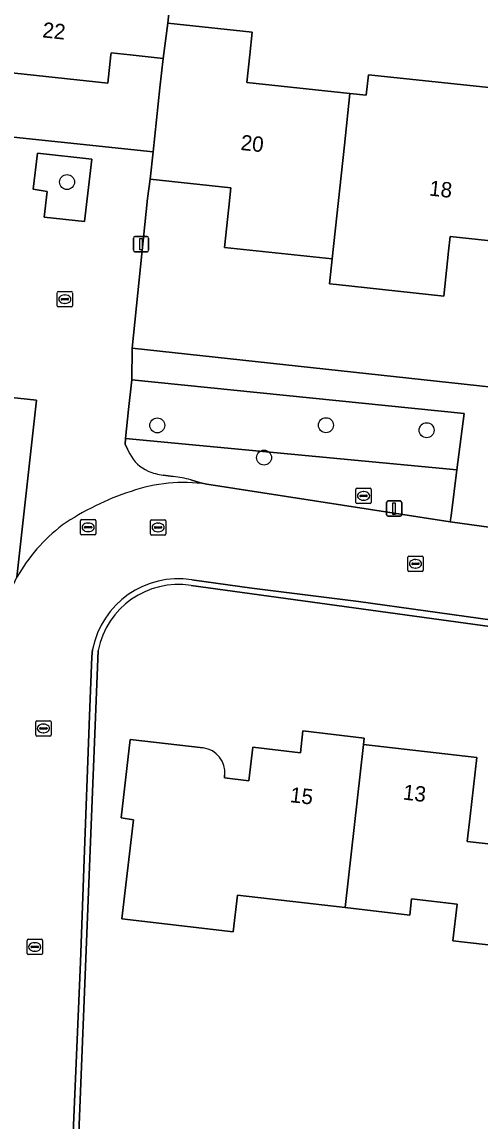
# Model space of a CAD drawing. Extents: x 162156 to 163172, y 378995 to 380779.
# Drawn here: x 162521.1 to 162551, y 380430.3 to 380502.1 of the extents above; entities that cross this region are included whole.
import ezdxf

# ---------------------------------------------------------------- set-up
doc = ezdxf.new("R2010")
doc.units = 0
for name, color, linetype in [('IMGEO_Boom', 7, 'Continuous'), ('IMGEO_Brandkraan', 7, 'Continuous'), ('IMGEO_Erf', 7, 'Continuous'), ('IMGEO_Groenvoorziening', 7, 'Continuous'), ('IMGEO_Kolk', 7, 'Continuous'), ('IMGEO_Lichtmast', 7, 'Continuous'), ('IMGEO_Pand', 7, 'Continuous'), ('IMGEO_Pand_nummerreeks', 7, 'Continuous'), ('IMGEO_Rijbaan_lokaal_open', 7, 'Continuous'), ('IMGEO_Rioolput', 7, 'Continuous'), ('IMGEO_Voetpad_open', 7, 'Continuous')]:
    doc.layers.add(name, color=color, linetype=linetype)

msp = doc.modelspace()

# ---------------------------------------------------------------- linework, layer by layer
at = {"layer": 'IMGEO_Boom'}
for centre in [(162524.023, 380491.687), (162529.92, 380475.8), (162540.937, 380475.811), (162547.513, 380475.483), (162536.892, 380473.694)]:
    msp.add_circle(centre, 0.489, dxfattribs=at)
at = {"layer": 'IMGEO_Brandkraan'}
for p, q in [((162542.972, 380471.694), (162543.824, 380471.694)), ((162542.897, 380470.768), (162542.897, 380471.62)), ((162543.156, 380471.188), (162543.156, 380471.2)), ((162543.594, 380471.151), (162543.196, 380471.151)), ((162543.199, 380471.237), (162543.597, 380471.237)), ((162543.385, 380471.474), (162543.41, 380471.474)), ((162543.64, 380471.2), (162543.64, 380471.188)), ((162543.898, 380471.62), (162543.898, 380470.768)), ((162543.824, 380470.694), (162542.972, 380470.694)), ((162543.408, 380470.914), (162543.383, 380470.914))]:
    msp.add_line(p, q, dxfattribs=at)
for points in [[(162542.972, 380471.694), (162543.824, 380471.694)], [(162542.897, 380470.768), (162542.897, 380471.62)], [(162543.898, 380471.62), (162543.898, 380470.768)], [(162543.824, 380470.694), (162542.972, 380470.694)]]:
    msp.add_lwpolyline(points, dxfattribs=at)
for centre, radius, start, end in [((162542.974, 380471.618), 0.0765, 91.55205, 178.44795), ((162542.974, 380471.618), 0.0765, 91.55205, 178.44795), ((162543.822, 380471.618), 0.0765, 1.55205, 88.44795), ((162543.822, 380471.618), 0.0765, 1.55205, 88.44795), ((162543.196, 380471.197), 0.0403, 85.87752, 175.75265), ((162543.193, 380471.187), 0.0366, 178.93798, 274.71019), ((162543.597, 380471.194), 0.043, 264.86636, 352.45326), ((162543.601, 380471.199), 0.0386, 1.73085, 96.63898), ((162542.974, 380470.77), 0.0765, 181.55205, 268.44795), ((162542.974, 380470.77), 0.0765, 181.55205, 268.44795), ((162543.822, 380470.77), 0.0765, 271.55205, 358.44795), ((162543.822, 380470.77), 0.0765, 271.55205, 358.44795)]:
    msp.add_arc(centre, radius, start, end, dxfattribs=at)
for centre, major_axis, ratio, start_param, end_param in [((162543.384, 380471.194), (-0.387, 0.002), 0.722429, 4.712389, 7.853982), ((162543.409, 380471.194), (-0.39, 0.002), 0.717154, 1.570796, 4.712389)]:
    msp.add_ellipse(centre, major_axis=major_axis, ratio=ratio, start_param=start_param, end_param=end_param, dxfattribs=at)
at = {"layer": 'IMGEO_Erf'}
for points in [[(162531.615, 380511.662), (162530.602, 380502.062), (162536.12, 380501.48), (162535.959, 380500), (162535.762, 380498.185), (162542.505, 380497.468), (162543.573, 380497.354), (162543.716, 380498.699), (162551.799, 380497.839), (162551.653, 380496.468), (162554.962, 380496.116), (162555.472, 380500.903), (162555.725, 380503.282)], [(162488.985, 380506.63), (162488.29, 380500), (162487.858, 380495.873), (162495.383, 380494.912), (162495.643, 380497.232), (162500, 380496.775), (162529.653, 380493.665), (162530.097, 380497.839), (162530.302, 380499.766), (162528.144, 380500), (162526.909, 380500.134), (162526.895, 380500), (162526.698, 380498.15), (162519.185, 380498.949), (162519.296, 380500), (162519.682, 380503.654)], [(162554.124, 380487.587), (162549.055, 380488.126), (162548.954, 380487.176), (162548.643, 380484.246), (162541.617, 380484.993), (162541.175, 380485.04), (162541.348, 380486.664), (162534.311, 380487.412), (162534.591, 380490.041), (162534.727, 380491.319), (162529.463, 380491.879), (162529.291, 380490.605), (162528.282, 380480.83), (162574.471, 380475.824)], [(162519.136, 380460.805), (162519.454, 380462.537), (162519.997, 380464.252), (162520.752, 380465.884), (162522.027, 380477.451), (162500, 380479.806), (162483.722, 380481.547), (162483.564, 380481.564), (162466.856, 380483.35), (162466.367, 380478.791), (162458.724, 380473.283), (162458.229, 380473.045)], [(162596.531, 380456.495), (162532.124, 380465.342)], [(162526.069, 380461.094), (162524.071, 380411.634)], [(162534.322, 380452.958), (162534.301, 380452.779), (162535.9, 380452.593), (162536.154, 380454.778), (162539.271, 380454.417), (162539.436, 380455.839), (162543.437, 380455.375), (162543.391, 380454.964), (162550.798, 380454.105), (162550.355, 380450.287), (162550.163, 380448.633), (162555.01, 380448.07)], [(162554.404, 380441.537), (162549.23, 380442.138), (162549.507, 380444.529), (162546.533, 380444.874), (162546.41, 380443.818), (162542.188, 380444.307), (162535.152, 380445.123), (162534.873, 380442.719), (162527.604, 380443.563), (162528.356, 380450.045), (162527.556, 380450.171), (162528.15, 380455.286), (162532.918, 380454.732)]]:
    msp.add_lwpolyline(points, dxfattribs=at)
for centre, radius, start, end in [((162531.296, 380460.083), 5.324, 81.05111, 169.05351), ((162532.733, 380453.143), 1.6, 353.37492, 83.34351)]:
    msp.add_arc(centre, radius, start, end, dxfattribs=at)
at = {"layer": 'IMGEO_Groenvoorziening'}
for points in [[(162525.171, 380489.118), (162525.655, 380493.184), (162522.099, 380493.567), (162521.813, 380491.217), (162522.728, 380491.08), (162522.529, 380489.403)], [(162549.968, 380476.567), (162528.253, 380478.78), (162528.05, 380476.825), (162527.854, 380474.941), (162549.497, 380472.9)]]:
    msp.add_lwpolyline(points, close=True, dxfattribs=at)
for points in [[(162549.497, 380472.9), (162527.854, 380474.941), (162527.814, 380474.561), (162527.967, 380474.25), (162528.128, 380473.947)], [(162530.301, 380472.549), (162530.634, 380472.503), (162530.967, 380472.462)], [(162532.108, 380472.237), (162532.741, 380472.054), (162533.149, 380471.965), (162549.06, 380469.502), (162549.11, 380469.888), (162549.497, 380472.9)]]:
    msp.add_lwpolyline(points, dxfattribs=at)
for centre, radius, start, end in [((162530.245, 380474.989), 2.359, 206.20577, 246.95185), ((162530.822, 380476.368), 3.854, 247.07499, 262.22687), ((162530.079, 380464.953), 7.562, 74.43426, 83.25506)]:
    msp.add_arc(centre, radius, start, end, dxfattribs=at)
at = {"layer": 'IMGEO_Kolk'}
for p, q in [((162529.476, 380468.707), (162529.476, 380469.559)), ((162529.551, 380469.633), (162530.403, 380469.633)), ((162530.477, 380469.559), (162530.477, 380468.707)), ((162529.735, 380469.127), (162529.735, 380469.139)), ((162530.173, 380469.09), (162529.775, 380469.09)), ((162529.778, 380469.176), (162530.176, 380469.176)), ((162529.987, 380468.853), (162529.962, 380468.853)), ((162529.964, 380469.413), (162529.989, 380469.413)), ((162530.219, 380469.139), (162530.219, 380469.127)), ((162530.403, 380468.633), (162529.551, 380468.633)), ((162546.288, 380466.332), (162546.288, 380467.184)), ((162546.363, 380467.258), (162547.215, 380467.258)), ((162546.547, 380466.752), (162546.547, 380466.764)), ((162546.985, 380466.715), (162546.587, 380466.715)), ((162546.59, 380466.801), (162546.988, 380466.801)), ((162546.776, 380467.038), (162546.801, 380467.038)), ((162547.031, 380466.764), (162547.031, 380466.752)), ((162547.289, 380467.184), (162547.289, 380466.332)), ((162547.215, 380466.258), (162546.363, 380466.258)), ((162546.799, 380466.478), (162546.774, 380466.478)), ((162521.979, 380455.582), (162521.979, 380456.434)), ((162522.054, 380456.508), (162522.906, 380456.508)), ((162522.238, 380456.002), (162522.238, 380456.014)), ((162522.676, 380455.965), (162522.278, 380455.965)), ((162522.281, 380456.051), (162522.679, 380456.051)), ((162522.467, 380456.288), (162522.492, 380456.288)), ((162522.722, 380456.014), (162522.722, 380456.002)), ((162522.98, 380456.434), (162522.98, 380455.582)), ((162522.906, 380455.508), (162522.054, 380455.508)), ((162522.49, 380455.728), (162522.465, 380455.728)), ((162521.487, 380442.234), (162522.339, 380442.234)), ((162521.412, 380441.308), (162521.412, 380442.16)), ((162521.671, 380441.728), (162521.671, 380441.74)), ((162522.109, 380441.691), (162521.711, 380441.691)), ((162521.714, 380441.777), (162522.112, 380441.777)), ((162521.9, 380442.014), (162521.925, 380442.014)), ((162522.155, 380441.74), (162522.155, 380441.728)), ((162522.413, 380442.16), (162522.413, 380441.308)), ((162522.339, 380441.234), (162521.487, 380441.234)), ((162521.923, 380441.454), (162521.898, 380441.454))]:
    msp.add_line(p, q, dxfattribs=at)
for points in [[(162529.476, 380468.707), (162529.476, 380469.559)], [(162529.551, 380469.633), (162530.403, 380469.633)], [(162530.477, 380469.559), (162530.477, 380468.707)], [(162530.403, 380468.633), (162529.551, 380468.633)], [(162546.288, 380466.332), (162546.288, 380467.184)], [(162546.363, 380467.258), (162547.215, 380467.258)], [(162547.289, 380467.184), (162547.289, 380466.332)], [(162547.215, 380466.258), (162546.363, 380466.258)], [(162521.979, 380455.582), (162521.979, 380456.434)], [(162522.054, 380456.508), (162522.906, 380456.508)], [(162522.98, 380456.434), (162522.98, 380455.582)], [(162522.906, 380455.508), (162522.054, 380455.508)], [(162521.487, 380442.234), (162522.339, 380442.234)], [(162521.412, 380441.308), (162521.412, 380442.16)], [(162522.413, 380442.16), (162522.413, 380441.308)], [(162522.339, 380441.234), (162521.487, 380441.234)]]:
    msp.add_lwpolyline(points, dxfattribs=at)
for centre, radius, start, end in [((162529.553, 380469.557), 0.0765, 91.55205, 178.44795), ((162529.553, 380469.557), 0.0765, 91.55205, 178.44795), ((162530.401, 380469.557), 0.0765, 1.55205, 88.44795), ((162530.401, 380469.557), 0.0765, 1.55205, 88.44795), ((162529.775, 380469.136), 0.0403, 85.87752, 175.75265), ((162529.772, 380469.126), 0.0366, 178.93798, 274.71019), ((162530.176, 380469.133), 0.043, 264.86636, 352.45326), ((162530.18, 380469.138), 0.0386, 1.73085, 96.63898), ((162529.553, 380468.709), 0.0765, 181.55205, 268.44795), ((162529.553, 380468.709), 0.0765, 181.55205, 268.44795), ((162530.401, 380468.709), 0.0765, 271.55205, 358.44795), ((162530.401, 380468.709), 0.0765, 271.55205, 358.44795), ((162546.365, 380467.182), 0.0765, 91.55205, 178.44795), ((162546.365, 380467.182), 0.0765, 91.55205, 178.44795), ((162546.587, 380466.761), 0.0403, 85.87752, 175.75265), ((162546.584, 380466.751), 0.0366, 178.93798, 274.71019), ((162546.988, 380466.758), 0.043, 264.86636, 352.45326), ((162546.992, 380466.763), 0.0386, 1.73085, 96.63898), ((162547.213, 380467.182), 0.0765, 1.55205, 88.44795), ((162547.213, 380467.182), 0.0765, 1.55205, 88.44795), ((162546.365, 380466.334), 0.0765, 181.55205, 268.44795), ((162546.365, 380466.334), 0.0765, 181.55205, 268.44795), ((162547.213, 380466.334), 0.0765, 271.55205, 358.44795), ((162547.213, 380466.334), 0.0765, 271.55205, 358.44795), ((162522.056, 380456.432), 0.0765, 91.55205, 178.44795), ((162522.056, 380456.432), 0.0765, 91.55205, 178.44795), ((162522.278, 380456.011), 0.0403, 85.87752, 175.75265), ((162522.275, 380456.001), 0.0366, 178.93798, 274.71019), ((162522.679, 380456.008), 0.043, 264.86636, 352.45326), ((162522.683, 380456.013), 0.0386, 1.73085, 96.63898), ((162522.904, 380456.432), 0.0765, 1.55205, 88.44795), ((162522.904, 380456.432), 0.0765, 1.55205, 88.44795), ((162522.056, 380455.584), 0.0765, 181.55205, 268.44795), ((162522.056, 380455.584), 0.0765, 181.55205, 268.44795), ((162522.904, 380455.584), 0.0765, 271.55205, 358.44795), ((162522.904, 380455.584), 0.0765, 271.55205, 358.44795), ((162521.489, 380442.158), 0.0765, 91.55205, 178.44795), ((162521.489, 380442.158), 0.0765, 91.55205, 178.44795), ((162522.337, 380442.158), 0.0765, 1.55205, 88.44795), ((162522.337, 380442.158), 0.0765, 1.55205, 88.44795), ((162521.711, 380441.737), 0.0403, 85.87752, 175.75265), ((162521.708, 380441.727), 0.0366, 178.93798, 274.71019), ((162522.112, 380441.734), 0.043, 264.86636, 352.45326), ((162522.116, 380441.739), 0.0386, 1.73085, 96.63898), ((162521.489, 380441.31), 0.0765, 181.55205, 268.44795), ((162521.489, 380441.31), 0.0765, 181.55205, 268.44795), ((162522.337, 380441.31), 0.0765, 271.55205, 358.44795), ((162522.337, 380441.31), 0.0765, 271.55205, 358.44795)]:
    msp.add_arc(centre, radius, start, end, dxfattribs=at)
for centre, major_axis, ratio, start_param, end_param in [((162529.963, 380469.133), (-0.387, 0.002), 0.722429, 4.712389, 7.853982), ((162529.988, 380469.133), (-0.39, 0.002), 0.717154, 1.570796, 4.712389), ((162546.775, 380466.758), (-0.387, 0.002), 0.722429, 4.712389, 7.853982), ((162546.8, 380466.758), (-0.39, 0.002), 0.717154, 1.570796, 4.712389), ((162522.466, 380456.008), (-0.387, 0.002), 0.722429, 4.712389, 7.853982), ((162522.491, 380456.008), (-0.39, 0.002), 0.717154, 1.570796, 4.712389), ((162521.899, 380441.734), (-0.387, 0.002), 0.722429, 4.712389, 7.853982), ((162521.924, 380441.734), (-0.39, 0.002), 0.717154, 1.570796, 4.712389)]:
    msp.add_ellipse(centre, major_axis=major_axis, ratio=ratio, start_param=start_param, end_param=end_param, dxfattribs=at)
at = {"layer": 'IMGEO_Lichtmast'}
for p, q in [((162528.36, 380487.231), (162528.36, 380488.031)), ((162528.36, 380488.031), (162528.36, 380487.231)), ((162528.46, 380488.131), (162529.25, 380488.131)), ((162529.25, 380488.131), (162528.46, 380488.131)), ((162529.35, 380488.031), (162529.35, 380487.231)), ((162529.35, 380487.231), (162529.35, 380488.031)), ((162529.25, 380487.131), (162528.46, 380487.131)), ((162528.46, 380487.131), (162529.25, 380487.131)), ((162544.898, 380469.961), (162544.898, 380470.761)), ((162544.898, 380470.761), (162544.898, 380469.961)), ((162544.998, 380470.861), (162545.788, 380470.861)), ((162545.788, 380470.861), (162544.998, 380470.861)), ((162545.888, 380470.761), (162545.888, 380469.961)), ((162545.888, 380469.961), (162545.888, 380470.761)), ((162545.788, 380469.861), (162544.998, 380469.861)), ((162544.998, 380469.861), (162545.788, 380469.861))]:
    msp.add_line(p, q, dxfattribs=at)
for points in [[(162528.78, 380488.006), (162528.93, 380488.006), (162528.93, 380487.256), (162528.78, 380487.256), (162528.78, 380488.006)], [(162545.318, 380470.736), (162545.468, 380470.736), (162545.468, 380469.986), (162545.318, 380469.986), (162545.318, 380470.736)]]:
    msp.add_lwpolyline(points, dxfattribs=at)
for centre, start, end in [((162528.46, 380488.031), 90, 180), ((162528.46, 380488.031), 90, 180), ((162529.25, 380488.031), 0, 90), ((162529.25, 380488.031), 360, 90), ((162528.46, 380487.231), 180, 270), ((162528.46, 380487.231), 180, 270), ((162529.25, 380487.231), 270, 0), ((162529.25, 380487.231), 270, 0), ((162544.998, 380470.761), 90, 180), ((162544.998, 380470.761), 90, 180), ((162545.788, 380470.761), 0, 90), ((162545.788, 380470.761), 360, 90), ((162544.998, 380469.961), 180, 270), ((162544.998, 380469.961), 180, 270), ((162545.788, 380469.961), 270, 0), ((162545.788, 380469.961), 270, 0)]:
    msp.add_arc(centre, 0.1, start, end, dxfattribs=at)
at = {"layer": 'IMGEO_Pand'}
for points in [[(162530.602, 380502.062), (162531.615, 380511.662), (162531.963, 380514.964), (162529.796, 380515.192), (162529.447, 380511.891), (162524.649, 380512.397), (162524.187, 380508.019), (162520.507, 380508.407), (162520.719, 380510.416), (162517.457, 380510.76), (162516.727, 380503.965), (162519.682, 380503.654), (162519.296, 380500), (162519.185, 380498.949), (162526.698, 380498.15), (162526.895, 380500), (162526.909, 380500.134), (162528.144, 380500), (162530.302, 380499.766)], [(162530.602, 380502.062), (162530.302, 380499.766), (162530.097, 380497.839), (162529.653, 380493.665), (162529.463, 380491.879), (162534.727, 380491.319), (162534.591, 380490.041), (162534.311, 380487.412), (162541.348, 380486.664), (162542.144, 380494.102), (162542.505, 380497.468), (162535.762, 380498.185), (162535.959, 380500), (162536.12, 380501.48)], [(162554.803, 380494.499), (162554.962, 380496.116), (162551.653, 380496.468), (162551.799, 380497.839), (162543.716, 380498.699), (162543.573, 380497.354), (162542.505, 380497.468), (162542.144, 380494.102), (162541.348, 380486.664), (162541.175, 380485.04), (162541.617, 380484.993), (162548.643, 380484.246), (162548.954, 380487.176), (162549.055, 380488.126), (162554.124, 380487.587)], [(162550.163, 380448.633), (162550.355, 380450.287), (162550.798, 380454.105), (162543.391, 380454.964), (162542.188, 380444.307), (162546.41, 380443.818), (162546.533, 380444.874), (162549.507, 380444.529), (162549.23, 380442.138), (162554.404, 380441.537), (162554.741, 380444.588), (162555.124, 380448.057), (162555.01, 380448.07)]]:
    msp.add_lwpolyline(points, close=True, dxfattribs=at)
for points in [[(162543.391, 380454.964), (162543.437, 380455.375), (162539.436, 380455.839), (162539.271, 380454.417), (162536.154, 380454.778), (162535.9, 380452.593), (162534.301, 380452.779), (162534.322, 380452.958)], [(162532.918, 380454.732), (162528.15, 380455.286), (162527.556, 380450.171), (162528.356, 380450.045), (162527.604, 380443.563), (162534.873, 380442.719), (162535.152, 380445.123), (162542.188, 380444.307), (162543.391, 380454.964)]]:
    msp.add_lwpolyline(points, dxfattribs=at)
msp.add_arc((162532.733, 380453.143), 1.6, 353.37492, 83.34351, dxfattribs=at)
at = {"layer": 'IMGEO_Rijbaan_lokaal_open'}
for points in [[(162529.291, 380490.605), (162529.463, 380491.879), (162529.653, 380493.665), (162500, 380496.775), (162495.643, 380497.232), (162495.383, 380494.912), (162487.858, 380495.873), (162485.141, 380496.162), (162484.947, 380494.337), (162484.437, 380489.647), (162483.884, 380484.557), (162483.564, 380481.564), (162483.722, 380481.547), (162500, 380479.806), (162522.027, 380477.451), (162520.752, 380465.884)], [(162528.128, 380473.947), (162527.967, 380474.25), (162527.814, 380474.561), (162527.854, 380474.941), (162528.05, 380476.825), (162528.253, 380478.78), (162528.282, 380480.83), (162529.291, 380490.605)], [(162530.967, 380472.462), (162530.634, 380472.503), (162530.301, 380472.549)], [(162533.149, 380471.965), (162532.741, 380472.054), (162532.108, 380472.237)], [(162599.048, 380462.753), (162597.466, 380462.919), (162580.9, 380465.138), (162580.216, 380465.23), (162573.921, 380466.093), (162555.044, 380468.681), (162549.06, 380469.502), (162533.149, 380471.965)], [(162532.124, 380465.342), (162596.531, 380456.495), (162602.316, 380456.226), (162604.036, 380456.146), (162604.034, 380456.594)], [(162596.575, 380456.943), (162594.749, 380457.117), (162593.654, 380457.264), (162585.063, 380458.442), (162580.733, 380459.126), (162568.071, 380460.785), (162556.197, 380462.462), (162543.056, 380464.294), (162538.196, 380464.908), (162536.101, 380465.168), (162532.18, 380465.717)], [(162532.18, 380465.717), (162536.101, 380465.168), (162538.196, 380464.908), (162543.056, 380464.294), (162556.197, 380462.462), (162568.071, 380460.785), (162580.733, 380459.126), (162585.063, 380458.442), (162593.654, 380457.264), (162594.749, 380457.117), (162596.575, 380456.943)], [(162519.414, 380459.03), (162518.867, 380446.216), (162518.391, 380431.687), (162517.884, 380419.349), (162517.665, 380412.096), (162517.383, 380409.796), (162516.918, 380406.359), (162516.59, 380403.964), (162516.417, 380402.701), (162516.205, 380401.155), (162522.161, 380400.351), (162522.92, 380405.75), (162523.435, 380409.422), (162523.692, 380411.661), (162523.76, 380414.096), (162523.979, 380419.44), (162524.178, 380423.229), (162524.437, 380430.106), (162524.904, 380440.743), (162525.123, 380446.851), (162525.49, 380456.829), (162525.64, 380460.683), (162525.696, 380461.163)], [(162525.696, 380461.163), (162525.64, 380460.683), (162525.49, 380456.829), (162525.123, 380446.851), (162524.904, 380440.743), (162524.437, 380430.106), (162524.178, 380423.229), (162523.979, 380419.44), (162523.76, 380414.096), (162523.692, 380411.661), (162523.435, 380409.422), (162522.92, 380405.75), (162523.269, 380405.705), (162524.071, 380411.634), (162526.069, 380461.094)]]:
    msp.add_lwpolyline(points, dxfattribs=at)
msp.add_lwpolyline([(162522.728, 380491.08), (162521.813, 380491.217), (162522.099, 380493.567), (162525.655, 380493.184), (162525.171, 380489.118), (162522.529, 380489.403)], close=True, dxfattribs=at)
for centre, radius, start, end in [((162530.245, 380474.989), 2.359, 206.20577, 246.95185), ((162530.822, 380476.368), 3.854, 247.07499, 262.22687), ((162530.079, 380464.953), 7.562, 74.43426, 83.25506), ((162531.665, 380461.457), 10.612, 81.96187, 109.01836), ((162531.665, 380461.457), 10.612, 81.96187, 109.01836), ((162533.838, 380454.359), 18.033, 108.19445, 124.17942), ((162533.838, 380454.359), 18.033, 108.19445, 124.17942), ((162530.497, 380460.381), 11.191, 127.35028, 150.54381), ((162530.497, 380460.381), 11.191, 127.35028, 150.54381), ((162531.296, 380460.083), 5.703, 81.07861, 169.08552), ((162531.296, 380460.083), 5.703, 81.07861, 169.08552), ((162531.296, 380460.083), 5.324, 81.05111, 169.05351)]:
    msp.add_arc(centre, radius, start, end, dxfattribs=at)
at = {"layer": 'IMGEO_Rioolput'}
for p, q in [((162523.381, 380483.613), (162523.381, 380484.465)), ((162523.456, 380484.539), (162524.308, 380484.539)), ((162523.64, 380484.033), (162523.64, 380484.045)), ((162524.078, 380483.996), (162523.68, 380483.996)), ((162523.683, 380484.082), (162524.081, 380484.082)), ((162523.869, 380484.319), (162523.894, 380484.319)), ((162524.124, 380484.045), (162524.124, 380484.033)), ((162524.382, 380484.465), (162524.382, 380483.613)), ((162524.308, 380483.539), (162523.456, 380483.539)), ((162523.892, 380483.759), (162523.867, 380483.759)), ((162524.903, 380468.715), (162524.903, 380469.567)), ((162524.978, 380469.641), (162525.83, 380469.641)), ((162525.904, 380469.567), (162525.904, 380468.715)), ((162525.162, 380469.135), (162525.162, 380469.147)), ((162525.6, 380469.098), (162525.202, 380469.098)), ((162525.205, 380469.184), (162525.603, 380469.184)), ((162525.414, 380468.861), (162525.389, 380468.861)), ((162525.391, 380469.421), (162525.416, 380469.421)), ((162525.646, 380469.147), (162525.646, 380469.135)), ((162525.83, 380468.641), (162524.978, 380468.641))]:
    msp.add_line(p, q, dxfattribs=at)
for points in [[(162523.381, 380483.613), (162523.381, 380484.465)], [(162523.456, 380484.539), (162524.308, 380484.539)], [(162524.382, 380484.465), (162524.382, 380483.613)], [(162524.308, 380483.539), (162523.456, 380483.539)], [(162524.903, 380468.715), (162524.903, 380469.567)], [(162524.978, 380469.641), (162525.83, 380469.641)], [(162525.904, 380469.567), (162525.904, 380468.715)], [(162525.83, 380468.641), (162524.978, 380468.641)]]:
    msp.add_lwpolyline(points, dxfattribs=at)
for centre, radius, start, end in [((162523.458, 380484.463), 0.0765, 91.55205, 178.44795), ((162523.458, 380484.463), 0.0765, 91.55205, 178.44795), ((162523.68, 380484.042), 0.0403, 85.87752, 175.75265), ((162523.677, 380484.032), 0.0366, 178.93798, 274.71019), ((162524.081, 380484.039), 0.043, 264.86636, 352.45326), ((162524.085, 380484.044), 0.0386, 1.73085, 96.63898), ((162524.306, 380484.463), 0.0765, 1.55205, 88.44795), ((162524.306, 380484.463), 0.0765, 1.55205, 88.44795), ((162523.458, 380483.615), 0.0765, 181.55205, 268.44795), ((162523.458, 380483.615), 0.0765, 181.55205, 268.44795), ((162524.306, 380483.615), 0.0765, 271.55205, 358.44795), ((162524.306, 380483.615), 0.0765, 271.55205, 358.44795), ((162524.98, 380469.565), 0.0765, 91.55205, 178.44795), ((162524.98, 380469.565), 0.0765, 91.55205, 178.44795), ((162525.828, 380469.565), 0.0765, 1.55205, 88.44795), ((162525.828, 380469.565), 0.0765, 1.55205, 88.44795), ((162525.202, 380469.144), 0.0403, 85.87752, 175.75265), ((162525.199, 380469.134), 0.0366, 178.93798, 274.71019), ((162525.603, 380469.141), 0.043, 264.86636, 352.45326), ((162525.607, 380469.146), 0.0386, 1.73085, 96.63898), ((162524.98, 380468.717), 0.0765, 181.55205, 268.44795), ((162524.98, 380468.717), 0.0765, 181.55205, 268.44795), ((162525.828, 380468.717), 0.0765, 271.55205, 358.44795), ((162525.828, 380468.717), 0.0765, 271.55205, 358.44795)]:
    msp.add_arc(centre, radius, start, end, dxfattribs=at)
for centre, major_axis, ratio, start_param, end_param in [((162523.868, 380484.039), (-0.387, 0.002), 0.722429, 4.712389, 7.853982), ((162523.893, 380484.039), (-0.39, 0.002), 0.717154, 1.570796, 4.712389), ((162525.39, 380469.141), (-0.387, 0.002), 0.722429, 4.712389, 7.853982), ((162525.415, 380469.141), (-0.39, 0.002), 0.717154, 1.570796, 4.712389)]:
    msp.add_ellipse(centre, major_axis=major_axis, ratio=ratio, start_param=start_param, end_param=end_param, dxfattribs=at)
at = {"layer": 'IMGEO_Voetpad_open'}
for points in [[(162528.282, 380480.83), (162528.253, 380478.78), (162549.968, 380476.567), (162549.497, 380472.9), (162549.11, 380469.888), (162549.06, 380469.502), (162555.044, 380468.681), (162555.096, 380469.098), (162555.504, 380472.334), (162555.964, 380475.986), (162574.771, 380474.004), (162574.367, 380470.245), (162573.963, 380466.486), (162573.921, 380466.093), (162580.216, 380465.23), (162580.9, 380465.138), (162580.95, 380465.625), (162581.318, 380469.186), (162581.737, 380473.233), (162599.984, 380471.352), (162599.531, 380467.051), (162599.118, 380463.133), (162599.048, 380462.753)], [(162612.198, 380463.112), (162611.699, 380463.642), (162603.123, 380471.871), (162600.793, 380472.961), (162596.946, 380473.622), (162574.471, 380475.824), (162528.282, 380480.83)]]:
    msp.add_lwpolyline(points, dxfattribs=at)

# ---------------------------------------------------------------- texts
at = {"layer": 'IMGEO_Pand_nummerreeks'}
for s, rotation, p in [('22', 353.92947, (162522.384, 380501.143)), ('20', 353.92754, (162535.333, 380493.789)), ('18', 353.93238, (162547.649, 380490.81)), ('13', 353.38234, (162545.936, 380451.367)), ('15', 353.38807, (162538.556, 380451.197))]:
    msp.add_text(s, height=1, rotation=rotation, dxfattribs=at).set_placement(p)

doc.saveas('drawing.dxf')
